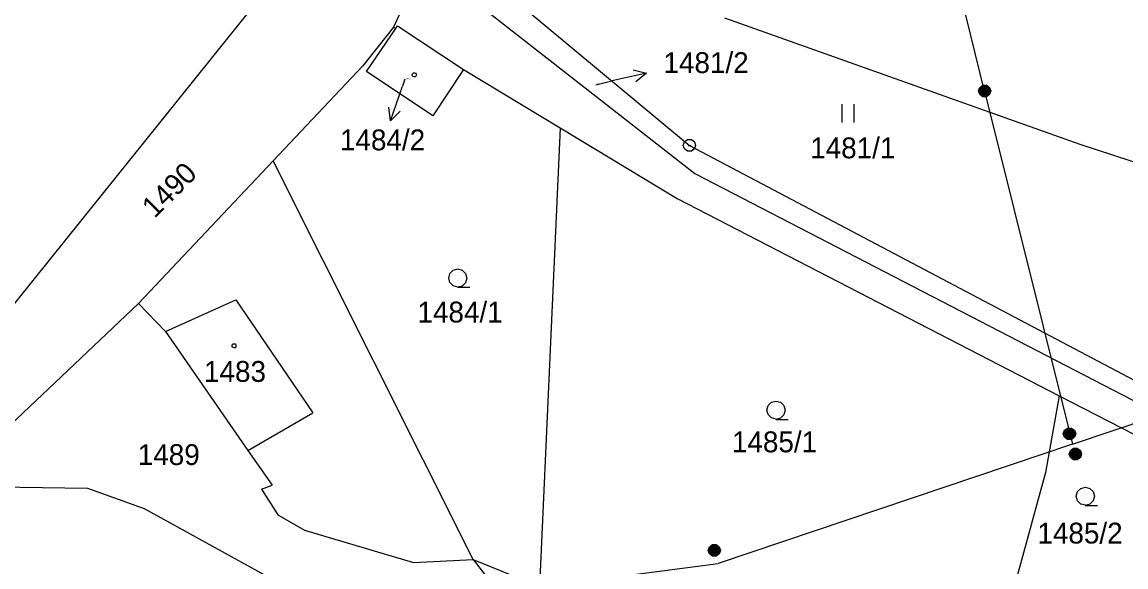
# Model space of a CAD drawing. Extents: x -806774 to -803680, y -1151731 to -1150053.
# Drawn here: x -805353.1 to -805263, y -1150613.4 to -1150569 of the extents above; entities that cross this region are included whole.
import ezdxf

# ---------------------------------------------------------------- set-up
doc = ezdxf.new("R2010")
doc.units = 0
for name, color, linetype in [('1', 7, 'Continuous'), ('12', 7, 'Continuous'), ('2', 7, 'Continuous'), ('3', 7, 'Continuous'), ('4', 7, 'Continuous'), ('5', 7, 'Continuous'), ('6', 7, 'Continuous'), ('7', 7, 'Continuous'), ('8', 7, 'Continuous')]:
    doc.layers.add(name, color=color, linetype=linetype)

msp = doc.modelspace()

# ---------------------------------------------------------------- linework, layer by layer
at = {"layer": '1'}
for p, q in [((-805331.2, -1150563.91), (-805354.86, -1150593.35)), ((-805320.59, -1150564.67), (-805322.76, -1150569.38)), ((-805317.62, -1150566.13), (-805298.18, -1150581.32)), ((-805313.49, -1150566.66), (-805298.61, -1150579.03)), ((-805266.74, -1150578.94), (-805295.74, -1150568.65)), ((-805322.76, -1150569.38), (-805325.28, -1150572.52)), ((-805324.98, -1150572.98), (-805322.57, -1150569.49)), ((-805322.76, -1150569.38), (-805322.57, -1150569.49)), ((-805322.57, -1150569.49), (-805322.43, -1150569.28)), ((-805322.43, -1150569.28), (-805317.05, -1150572.83)), ((-805325.28, -1150572.52), (-805332.59, -1150580.27)), ((-805319.57, -1150576.6), (-805324.98, -1150572.98)), ((-805317.05, -1150572.83), (-805319.57, -1150576.6)), ((-805317.05, -1150572.83), (-805309.17, -1150577.58)), ((-805309.17, -1150577.58), (-805310.84, -1150614.97)), ((-805309.17, -1150577.58), (-805299.62, -1150583.35)), ((-805298.61, -1150579.03), (-805261.34, -1150598.68)), ((-805261.24, -1150580.73), (-805266.74, -1150578.94)), ((-805332.59, -1150580.27), (-805343.57, -1150591.91)), ((-805316.27, -1150612.77), (-805332.59, -1150580.27)), ((-805298.18, -1150581.32), (-805260.57, -1150600.77)), ((-805299.62, -1150583.35), (-805268.44, -1150599.44)), ((-805343.57, -1150591.91), (-805359.29, -1150606.79)), ((-805343.57, -1150591.91), (-805341.38, -1150594.2)), ((-805341.38, -1150594.2), (-805334.64, -1150603.89)), ((-805268.44, -1150599.44), (-805269.55, -1150605.7)), ((-805268.44, -1150599.44), (-805261.36, -1150603.09)), ((-805334.64, -1150603.89), (-805332.66, -1150606.73)), ((-805269.55, -1150605.7), (-805272.94, -1150618.01)), ((-805359.29, -1150606.79), (-805347.74, -1150606.97)), ((-805347.74, -1150606.97), (-805343.1, -1150608.62)), ((-805333.53, -1150607.06), (-805332.66, -1150606.73)), ((-805333.53, -1150607.06), (-805332.2, -1150609.13)), ((-805343.1, -1150608.62), (-805333.04, -1150614.16)), ((-805332.2, -1150609.13), (-805330.04, -1150610.39)), ((-805330.04, -1150610.39), (-805321.14, -1150613.03)), ((-805321.14, -1150613.03), (-805316.27, -1150612.77)), ((-805316.27, -1150612.77), (-805312.03, -1150618.23)), ((-805316.27, -1150612.77), (-805310.84, -1150614.97))]:
    msp.add_line(p, q, dxfattribs=at)
at = {"layer": '12'}
for p, q in [((-805324.98, -1150572.98), (-805322.57, -1150569.49)), ((-805322.57, -1150569.49), (-805322.43, -1150569.28)), ((-805322.43, -1150569.28), (-805317.05, -1150572.83)), ((-805319.57, -1150576.6), (-805324.98, -1150572.98)), ((-805317.05, -1150572.83), (-805319.57, -1150576.6)), ((-805341.38, -1150594.2), (-805335.62, -1150591.6)), ((-805335.62, -1150591.6), (-805329.34, -1150600.83)), ((-805341.38, -1150594.2), (-805334.64, -1150603.89)), ((-805334.64, -1150603.89), (-805329.34, -1150600.83))]:
    msp.add_line(p, q, dxfattribs=at)
at = {"layer": '3'}
for p, q in [((-805286.17, -1150575.65), (-805286.17, -1150577.15)), ((-805285.17, -1150577.15), (-805285.17, -1150575.65))]:
    msp.add_line(p, q, dxfattribs=at)
for points in [[(-805317.51, -1150590.57), (-805317.89, -1150590.47), (-805318.16, -1150590.2), (-805318.26, -1150589.83), (-805318.16, -1150589.46), (-805317.89, -1150589.19), (-805317.52, -1150589.09), (-805317.15, -1150589.19), (-805316.88, -1150589.46), (-805316.78, -1150589.84), (-805316.88, -1150590.22), (-805317.15, -1150590.49), (-805317.53, -1150590.59), (-805316.53, -1150590.59)], [(-805291.55, -1150601.34), (-805291.93, -1150601.24), (-805292.2, -1150600.97), (-805292.3, -1150600.6), (-805292.2, -1150600.23), (-805291.93, -1150599.96), (-805291.56, -1150599.86), (-805291.19, -1150599.96), (-805290.92, -1150600.23), (-805290.82, -1150600.61), (-805290.92, -1150600.99), (-805291.19, -1150601.26), (-805291.57, -1150601.36), (-805290.57, -1150601.36)], [(-805266.3, -1150608.36), (-805266.68, -1150608.26), (-805266.95, -1150607.99), (-805267.05, -1150607.62), (-805266.95, -1150607.25), (-805266.68, -1150606.98), (-805266.31, -1150606.88), (-805265.94, -1150606.98), (-805265.67, -1150607.25), (-805265.57, -1150607.63), (-805265.67, -1150608.01), (-805265.94, -1150608.28), (-805266.32, -1150608.38), (-805265.32, -1150608.38)]]:
    msp.add_lwpolyline(points, dxfattribs=at)
at = {"layer": '4'}
for p, q in [((-805341.38, -1150594.2), (-805335.62, -1150591.6)), ((-805335.62, -1150591.6), (-805329.34, -1150600.83)), ((-805334.64, -1150603.89), (-805329.34, -1150600.83))]:
    msp.add_line(p, q, dxfattribs=at)
at = {"layer": '5'}
for points in [[(-805321.06, -1150573.1), (-805320.96, -1150573.12), (-805320.91, -1150573.21), (-805320.89, -1150573.27), (-805320.91, -1150573.36), (-805320.99, -1150573.43), (-805321.06, -1150573.44), (-805321.15, -1150573.41), (-805321.21, -1150573.35), (-805321.23, -1150573.27), (-805321.21, -1150573.18), (-805321.13, -1150573.11)], [(-805335.77, -1150595.19), (-805335.67, -1150595.21), (-805335.62, -1150595.3), (-805335.6, -1150595.36), (-805335.62, -1150595.45), (-805335.7, -1150595.52), (-805335.77, -1150595.53), (-805335.86, -1150595.5), (-805335.92, -1150595.44), (-805335.94, -1150595.36), (-805335.92, -1150595.27), (-805335.84, -1150595.2)]]:
    msp.add_lwpolyline(points, close=True, dxfattribs=at)
at = {"layer": '6'}
for p, q in [((-805274.53, -1150574.59), (-805282.98, -1150540.55)), ((-805267.37, -1150603.37), (-805132.32, -1150558.17)), ((-805274.53, -1150574.59), (-805267.37, -1150603.37)), ((-805267.37, -1150603.37), (-805296.28, -1150613.1)), ((-805357.77, -1150621.1), (-805296.28, -1150613.1))]:
    msp.add_line(p, q, dxfattribs=at)
for points in [[(-805274.68, -1150574.11), (-805274.37, -1150574.11), (-805274.12, -1150574.29), (-805274.02, -1150574.58), (-805274.12, -1150574.87), (-805274.37, -1150575.05), (-805274.68, -1150575.05), (-805274.93, -1150574.87), (-805275.03, -1150574.58), (-805274.93, -1150574.29), (-805274.68, -1150574.11), (-805274.65, -1150574.15), (-805274.41, -1150574.15), (-805274.25, -1150574.23), (-805274.81, -1150574.23), (-805274.89, -1150574.31), (-805274.17, -1150574.31), (-805274.17, -1150574.39), (-805274.89, -1150574.39), (-805274.93, -1150574.47), (-805274.13, -1150574.47), (-805274.09, -1150574.55), (-805274.97, -1150574.55), (-805274.97, -1150574.63), (-805274.09, -1150574.63), (-805274.12, -1150574.71), (-805274.93, -1150574.71), (-805274.92, -1150574.79), (-805274.11, -1150574.79), (-805274.16, -1150574.87), (-805274.88, -1150574.87), (-805274.8, -1150574.95), (-805274.24, -1150574.95), (-805274.35, -1150575.03), (-805274.69, -1150575.03)], [(-805267.76, -1150602.06), (-805267.45, -1150602.06), (-805267.2, -1150602.24), (-805267.1, -1150602.53), (-805267.2, -1150602.82), (-805267.45, -1150603), (-805267.76, -1150603), (-805268.01, -1150602.82), (-805268.11, -1150602.53), (-805268.01, -1150602.24), (-805267.76, -1150602.06), (-805267.73, -1150602.1), (-805267.49, -1150602.1), (-805267.33, -1150602.18), (-805267.89, -1150602.18), (-805267.97, -1150602.26), (-805267.25, -1150602.26), (-805267.25, -1150602.34), (-805267.97, -1150602.34), (-805268.01, -1150602.42), (-805267.21, -1150602.42), (-805267.17, -1150602.5), (-805268.05, -1150602.5), (-805268.05, -1150602.58), (-805267.17, -1150602.58), (-805267.2, -1150602.66), (-805268.01, -1150602.66), (-805268, -1150602.74), (-805267.19, -1150602.74), (-805267.24, -1150602.82), (-805267.96, -1150602.82), (-805267.88, -1150602.9), (-805267.32, -1150602.9), (-805267.43, -1150602.98), (-805267.77, -1150602.98)], [(-805267.28, -1150603.71), (-805266.97, -1150603.71), (-805266.72, -1150603.89), (-805266.62, -1150604.18), (-805266.72, -1150604.47), (-805266.97, -1150604.65), (-805267.28, -1150604.65), (-805267.53, -1150604.47), (-805267.63, -1150604.18), (-805267.53, -1150603.89), (-805267.28, -1150603.71), (-805267.25, -1150603.75), (-805267.01, -1150603.75), (-805266.85, -1150603.83), (-805267.41, -1150603.83), (-805267.49, -1150603.91), (-805266.77, -1150603.91), (-805266.77, -1150603.99), (-805267.49, -1150603.99), (-805267.53, -1150604.07), (-805266.73, -1150604.07), (-805266.69, -1150604.15), (-805267.57, -1150604.15), (-805267.57, -1150604.23), (-805266.69, -1150604.23), (-805266.72, -1150604.31), (-805267.53, -1150604.31), (-805267.52, -1150604.39), (-805266.71, -1150604.39), (-805266.76, -1150604.47), (-805267.48, -1150604.47), (-805267.4, -1150604.55), (-805266.84, -1150604.55), (-805266.95, -1150604.63), (-805267.29, -1150604.63)], [(-805296.74, -1150611.57), (-805296.43, -1150611.57), (-805296.18, -1150611.75), (-805296.08, -1150612.04), (-805296.18, -1150612.33), (-805296.43, -1150612.51), (-805296.74, -1150612.51), (-805296.99, -1150612.33), (-805297.09, -1150612.04), (-805296.99, -1150611.75), (-805296.74, -1150611.57), (-805296.71, -1150611.61), (-805296.47, -1150611.61), (-805296.31, -1150611.69), (-805296.87, -1150611.69), (-805296.95, -1150611.77), (-805296.23, -1150611.77), (-805296.23, -1150611.85), (-805296.95, -1150611.85), (-805296.99, -1150611.93), (-805296.19, -1150611.93), (-805296.15, -1150612.01), (-805297.03, -1150612.01), (-805297.03, -1150612.09), (-805296.15, -1150612.09), (-805296.18, -1150612.17), (-805296.99, -1150612.17), (-805296.98, -1150612.25), (-805296.17, -1150612.25), (-805296.22, -1150612.33), (-805296.94, -1150612.33), (-805296.86, -1150612.41), (-805296.3, -1150612.41), (-805296.41, -1150612.49), (-805296.75, -1150612.49)]]:
    msp.add_lwpolyline(points, dxfattribs=at)
at = {"layer": '7'}
for p, q in [((-805302.127, -1150573.116), (-805305.05, -1150573.79)), ((-805323.012, -1150577.015), (-805322.03, -1150574.18)), ((-805321.84, -1150573.62), (-805322.03, -1150574.18)), ((-805306.25, -1150574.07), (-805305.05, -1150573.79))]:
    msp.add_line(p, q, dxfattribs=at)
for points in [[(-805303.213, -1150572.853), (-805302.127, -1150573.116), (-805302.989, -1150573.828)], [(-805322.212, -1150576.233), (-805323.012, -1150577.015), (-805323.157, -1150575.906)]]:
    msp.add_lwpolyline(points, dxfattribs=at)
at = {"layer": '8'}
msp.add_line((-805298.73, -1150579.03), (-805298.49, -1150579.03), dxfattribs=at)
msp.add_lwpolyline([(-805298.46, -1150578.55), (-805298.21, -1150578.73), (-805298.11, -1150579.02), (-805298.21, -1150579.31), (-805298.46, -1150579.49), (-805298.77, -1150579.49), (-805299.02, -1150579.31), (-805299.12, -1150579.02), (-805299.02, -1150578.73), (-805298.77, -1150578.55)], close=True, dxfattribs=at)

# ---------------------------------------------------------------- texts
at = {"layer": '2'}
for s, height, p in [('1484/2', 0.1, (-805321.817, -1150573.62)), ('1481/2', 0.1, (-805306.227, -1150574.07)), ('1481/1', 1.7, (-805288.765, -1150580.07)), ('1484/1', 1.7, (-805320.813, -1150593.46)), ('1483', 1.7, (-805338.229, -1150598.3)), ('1485/1', 1.7, (-805295.15, -1150604.04)), ('1489', 1.7, (-805343.632, -1150605.08)), ('1485/2', 1.7, (-805270.222, -1150611.48))]:
    msp.add_text(s, height=height, dxfattribs=at).set_placement(p)
msp.add_text('1490', height=1.7, rotation=44.97719, dxfattribs=at).set_placement((-805342.262, -1150585.023))
at = {"layer": '7'}
for s, p in [('1481/2', (-805300.737, -1150573.12)), ('1484/2', (-805327.135, -1150579.42))]:
    msp.add_text(s, height=1.7, dxfattribs=at).set_placement(p)

doc.saveas('drawing.dxf')
